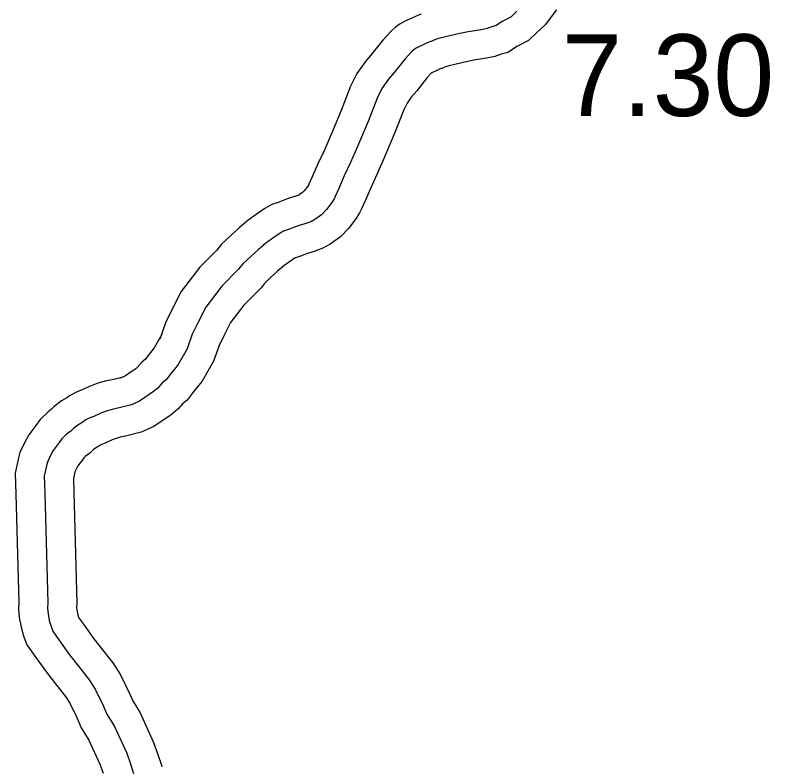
# Model space of a CAD drawing. Extents: x 31699 to 244310, y -8841 to 11474.
# Drawn here: x 136338.8 to 136599, y 1209.4 to 1469.4 of the extents above; entities that cross this region are included whole.
import ezdxf

# ---------------------------------------------------------------- set-up
doc = ezdxf.new("R2010")
doc.units = 0
for name, color, linetype in [('B_Logo', 7, 'Continuous'), ('R_XS_EARTHWORK_STAGE2', 7, 'Continuous'), ('S_WALL_ANNOT', 7, 'Continuous')]:
    doc.layers.add(name, color=color, linetype=linetype)

msp = doc.modelspace()

# ---------------------------------------------------------------- linework, layer by layer
at = {"layer": 'B_Logo'}
for points in [[(136511.78, 1470.69), (136509.79, 1468.74), (136506.98, 1467.23), (136504.64, 1465.74), (136503.45, 1465.42), (136501.54, 1464.75), (136499.56, 1464.33), (136495.05, 1463.62), (136492.15, 1462.97), (136488.71, 1462.24), (136485.27, 1461.43), (136483.69, 1460.91), (136482.45, 1460.39), (136481.07, 1459.87), (136479.76, 1459.21), (136478.19, 1458.55), (136476.81, 1457.83), (136476.23, 1457.41), (136475.46, 1456.71), (136473.22, 1454.28), (136469.54, 1449.6), (136467.5, 1447.25), (136465.29, 1444.09), (136463.62, 1440.75), (136460.47, 1432.68), (136456.81, 1424.06), (136454.43, 1418.49), (136452.28, 1413.93), (136450.38, 1409.58), (136449.16, 1406.79), (136448.79, 1406.05), (136447.98, 1404.74), (136446.14, 1402.27), (136444.48, 1400.53), (136442.08, 1398.84), (136440.77, 1398.12), (136438.73, 1397.37), (136436.43, 1396.68), (136434.59, 1396), (136433.41, 1395.49), (136431.3, 1394.81), (136430.13, 1394.16), (136427.66, 1392.46), (136425.26, 1390.7), (136422.62, 1388.45), (136420.04, 1386.15), (136417.34, 1383.57), (136415.88, 1381.71), (136415.75, 1381.57), (136410.11, 1375.88), (136404.6, 1368.65), (136401.93, 1363.47), (136399.9, 1359.31), (136398.1, 1354.24)], [(136398.1, 1354.24), (136395.02, 1348.86), (136393.71, 1347.3), (136392.21, 1345.34), (136390.91, 1343.58), (136389.53, 1342.49), (136387.96, 1340.66), (136386.58, 1339.5), (136383.55, 1337.44), (136381.64, 1336.2), (136378.89, 1334.95)], [(136378.89, 1334.95), (136375.1, 1333.99), (136372.7, 1333.5), (136370.5, 1332.88), (136368.37, 1332.06), (136365.98, 1330.98), (136364.38, 1330.36), (136362.99, 1329.62), (136362.19, 1329.01), (136360.4, 1327.99), (136359.01, 1326.91), (136358.01, 1325.84), (136356.55, 1324.82), (136354.97, 1323.27), (136353.98, 1321.93), (136351.99, 1319.24), (136350.94, 1317.29), (136349.96, 1315.22), (136349.76, 1314.41), (136348.86, 1310.46), (136349.11, 1304.51), (136350.07, 1266.63), (136350.02, 1264.82), (136350.16, 1262.88), (136350.58, 1260.62), (136351.2, 1258.55), (136351.81, 1256.95), (136354.17, 1253.56), (136357.61, 1248.77), (136360.65, 1244.85), (136364.35, 1240.13), (136366.38, 1236.94), (136369.16, 1231.28), (136370.45, 1228.22), (136373.09, 1224.03), (136377.29, 1214.77), (136378.59, 1211.17), (136379.68, 1207.84)]]:
    msp.add_lwpolyline(points, dxfattribs=at)
at = {"layer": 'R_XS_EARTHWORK_STAGE2'}
for points in [[(136525.46, 1471.21), (136521.49, 1465.99), (136518.63, 1463.41), (136515.77, 1460.61), (136512.05, 1458.6), (136508.7, 1456.47), (136506.4, 1455.86), (136504.24, 1455.09), (136501.36, 1454.49), (136496.92, 1453.79), (136494.28, 1453.2), (136490.89, 1452.48), (136488.01, 1451.8), (136487.2, 1451.53), (136486.13, 1451.09), (136485.08, 1450.69), (136483.94, 1450.12), (136482.46, 1449.5), (136482.37, 1449.45), (136480.84, 1447.79), (136477.25, 1443.23), (136475.39, 1441.09), (136473.91, 1438.96), (136472.77, 1436.69), (136469.74, 1428.91), (136466.01, 1420.14), (136463.55, 1414.38), (136461.39, 1409.79), (136459.55, 1405.57), (136458.23, 1402.57), (136457.53, 1401.16), (136456.24, 1399.1), (136453.79, 1395.8), (136451.03, 1392.92), (136447.39, 1390.35), (136444.93, 1388.99), (136441.9, 1387.88), (136439.58, 1387.18), (136438.3, 1386.72), (136436.95, 1386.13), (136435.33, 1385.6), (136433.46, 1384.31), (136431.46, 1382.84), (136429.18, 1380.91), (136426.83, 1378.81), (136424.77, 1376.84), (136423.5, 1375.22), (136422.98, 1374.66), (136417.67, 1369.3), (136413.09, 1363.29), (136410.87, 1358.98), (136409.13, 1355.43), (136407.22, 1350.04)], [(136478.76, 1469.69), (136477.06, 1469.04), (136475.58, 1468.31), (136473.91, 1467.6), (136471.52, 1466.34), (136469.92, 1465.18), (136468.42, 1463.82), (136465.6, 1460.77), (136461.83, 1455.97), (136459.6, 1453.41), (136456.67, 1449.22), (136454.47, 1444.81), (136451.21, 1436.45), (136447.61, 1427.97), (136445.31, 1422.59), (136443.17, 1418.06), (136441.22, 1413.59), (136440.1, 1411.02), (136440.05, 1410.93), (136439.71, 1410.39), (136438.49, 1408.73), (136437.92, 1408.15), (136436.76, 1407.32), (136436.61, 1407.24), (136435.57, 1406.86), (136433.27, 1406.17), (136430.87, 1405.29), (136429.86, 1404.85), (136427.31, 1404.02), (136424.86, 1402.68), (136421.86, 1400.61), (136419.06, 1398.55), (136416.05, 1396), (136413.25, 1393.49), (136409.92, 1390.31), (136408.34, 1388.29), (136402.55, 1382.45), (136396.11, 1374.01), (136393, 1367.96), (136390.67, 1363.2), (136388.67, 1357.58)], [(136389.42, 1359.21), (136386.78, 1354.6), (136385.9, 1353.55), (136384.22, 1351.35), (136383.66, 1350.6), (136382.56, 1349.73), (136380.9, 1347.78), (136380.54, 1347.48), (136378.03, 1345.77), (136376.83, 1345), (136374.75, 1344.05)], [(136407.22, 1350.04), (136403.25, 1343.12), (136401.52, 1341.06), (136400.21, 1339.33), (136398.16, 1336.56), (136396.5, 1335.25), (136395.03, 1333.53), (136392.63, 1331.51), (136389.08, 1329.1), (136386.46, 1327.41), (136382.22, 1325.48)], [(136376.43, 1344.64), (136372.87, 1343.74), (136370.35, 1343.23), (136367.35, 1342.38), (136364.51, 1341.29), (136362.12, 1340.2), (136360.22, 1339.47), (136357.56, 1338.06), (136356.67, 1337.37), (136354.84, 1336.34), (136352.22, 1334.3), (136351.41, 1333.42), (136350.17, 1332.56), (136347.4, 1329.86), (136345.92, 1327.86), (136343.53, 1324.61), (136342.02, 1321.82), (136340.48, 1318.56), (136340.03, 1316.7), (136338.81, 1311.39), (136339.11, 1304.18), (136340.07, 1266.65), (136340.01, 1264.58), (136340.23, 1261.59), (136340.85, 1258.27), (136341.73, 1255.32), (136342.91, 1252.23), (136346.01, 1247.78), (136349.6, 1242.79), (136352.76, 1238.7), (136356.18, 1234.35), (136357.64, 1232.04), (136360.06, 1227.13), (136361.55, 1223.58), (136364.26, 1219.27), (136368.02, 1211), (136369.13, 1207.92)], [(136382.22, 1325.48), (136377.32, 1324.23), (136375.05, 1323.77), (136373.66, 1323.38), (136372.24, 1322.84), (136369.85, 1321.75), (136368.55, 1321.25), (136368.42, 1321.18), (136367.72, 1320.65), (136365.96, 1319.65), (136365.79, 1319.52), (136364.62, 1318.25), (136362.94, 1317.08), (136362.53, 1316.68), (136362.03, 1316), (136360.46, 1313.87), (136359.87, 1312.77), (136359.44, 1311.88), (136358.91, 1309.54), (136359.1, 1304.85), (136360.07, 1266.61), (136360.03, 1265.06), (136360.1, 1264.18), (136360.32, 1262.96), (136360.67, 1261.77), (136360.71, 1261.66), (136362.34, 1259.33), (136365.63, 1254.75), (136368.53, 1251), (136372.53, 1245.92), (136375.12, 1241.84), (136378.26, 1235.43), (136379.35, 1232.85), (136381.91, 1228.78), (136386.57, 1218.54), (136388.05, 1214.42), (136389.29, 1210.64), (136389.44, 1210.07)]]:
    msp.add_lwpolyline(points, dxfattribs=at)

# ---------------------------------------------------------------- texts
at = {"layer": 'S_WALL_ANNOT'}
msp.add_text('7.30', height=28.16, dxfattribs=at).set_placement((136527.19, 1434.56))

doc.saveas('drawing.dxf')
